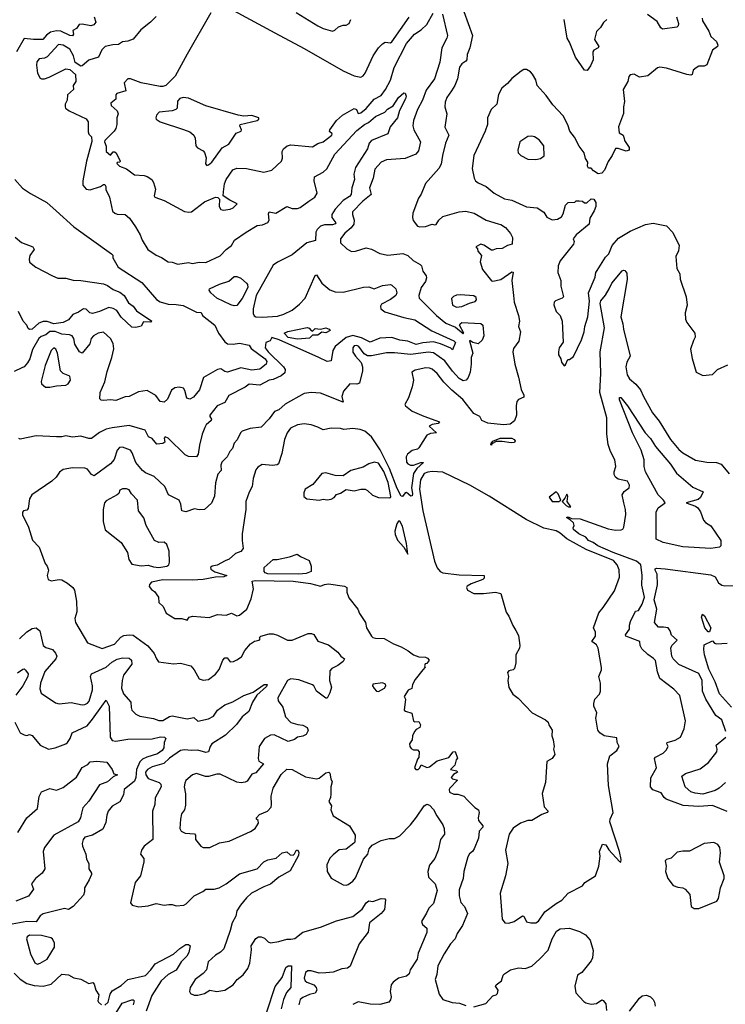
# Model space of a CAD drawing. Extents: x 1268547 to 1425625, y 515768 to 616754.
# Tile 298 of 507: x 1385972 to 1391211, y 551240 to 558553. Entities that reach past the tile are written whole.
import ezdxf

# ---------------------------------------------------------------- set-up
doc = ezdxf.new("R2010")
doc.units = 0

msp = doc.modelspace()

# ---------------------------------------------------------------- linework, layer by layer
at = {"layer": '0CON10XD'}
for points in [[(1387390.5, 558605), (1387216.2, 558296.2), (1387125.8, 558134.2), (1387058.1, 558065), (1387035, 558056.1), (1387014.1, 558055.9), (1386875, 558085.2), (1386795, 558113.6), (1386775.4, 558114.6), (1386746.9, 558085), (1386760, 558025), (1386693.3, 558005), (1386686.2, 557995), (1386685, 557962.5), (1386648, 557932), (1386650, 557915), (1386696.6, 557876.6), (1386704.3, 557855), (1386694.2, 557825), (1386694.4, 557775), (1386685, 557746), (1386672.5, 557725), (1386604.2, 557655), (1386602.5, 557645), (1386614.5, 557614.5), (1386613.3, 557573.3), (1386645, 557548), (1386665, 557570.8), (1386675, 557572.8), (1386688.9, 557565), (1386717.9, 557502.1), (1386715.7, 557494.3), (1386696.4, 557493.6), (1386692, 557485), (1386714.2, 557465), (1386765, 557445.4), (1386825, 557400.6), (1386895, 557396.2), (1386919.2, 557389.2), (1386952.5, 557365), (1386964.4, 557344.4), (1386980, 557295), (1386970, 557245), (1386974.2, 557234.2), (1387045, 557210), (1387195, 557128.8), (1387227.7, 557122.3), (1387247.5, 557125), (1387345, 557200), (1387425.9, 557235.9), (1387443.6, 557233.6), (1387455, 557220), (1387454.2, 557165), (1387464.4, 557144.4), (1387485, 557139.4), (1387534.4, 557145.6), (1387556.2, 557155), (1387586.7, 557185), (1387531.7, 557211.7), (1387484, 557244), (1387484.2, 557274.2), (1387493.8, 557335), (1387505.6, 557365), (1387555, 557438), (1387585, 557451.2), (1387655, 557448), (1387785, 557421.2), (1387845, 557435.8), (1387916.8, 557503.2), (1387924.3, 557525.7), (1387921.4, 557575), (1387930.8, 557595), (1387957.5, 557615), (1387985.9, 557624.1), (1388145, 557608.2), (1388185, 557632.5), (1388225.3, 557644.7), (1388290.8, 557695), (1388293.3, 557705), (1388272, 557722), (1388275.8, 557735), (1388325, 557804.3), (1388368.6, 557845), (1388455, 557892.5), (1388473.8, 557885), (1388485, 557856.2), (1388505, 557862.3), (1388545, 557894.1), (1388605, 557962.2), (1388655, 557990), (1388688, 558035), (1388725.2, 558104.8), (1388752, 558198), (1388845, 558376.4), (1388903.6, 558445), (1388952.4, 558477.6), (1388995, 558517.3), (1389041.5, 558601.5)], [(1389270.8, 558615), (1389334.4, 558435), (1389313.6, 558345), (1389294.6, 558295), (1389291.8, 558255), (1389285, 558244.4), (1389253.9, 558226.1), (1389238.6, 558201.4), (1389222.5, 558115), (1389203.3, 558065), (1389178.6, 558025), (1389143.6, 557976.4), (1389130.8, 557940.8), (1389129.2, 557905), (1389142.5, 557855), (1389129.4, 557755), (1389158.8, 557695), (1389133.8, 557635), (1389110.5, 557545), (1389100.7, 557479.3), (1389083.1, 557446.9), (1388984.4, 557335.6), (1388952.5, 557257.5), (1388932.1, 557227.9), (1388890, 557115), (1388887.5, 557085), (1388892.7, 557062.7), (1388925, 557020), (1388943.9, 557013.9), (1388985, 557018), (1389035, 557033.8), (1389055, 557028.8), (1389065, 557031.2), (1389085.3, 557064.7), (1389115, 557092), (1389235, 557125.4), (1389285, 557130.4), (1389346.1, 557116.1), (1389435, 557063.6), (1389525, 557037.3), (1389545, 557031.5), (1389578.7, 557008.7), (1389617.5, 556965), (1389630.8, 556935), (1389627.5, 556885), (1389595, 556875.8), (1389555, 556854.4), (1389508.8, 556851.2), (1389485, 556840), (1389475, 556840), (1389418.3, 556878.3), (1389395, 556886.7), (1389360, 556865), (1389371.7, 556851.7), (1389373, 556833), (1389401.7, 556801.7), (1389390, 556755), (1389408.3, 556698.3), (1389475, 556612.5), (1389485, 556610), (1389545, 556623.8), (1389625, 556681.2), (1389635, 556677.5), (1389626.4, 556615), (1389637.5, 556505), (1389644.4, 556454.4), (1389676.5, 556355), (1389682, 556315), (1389676.4, 556275), (1389690.8, 556235), (1389677.3, 556165), (1389639.6, 556110.4), (1389633.2, 556086.8), (1389649.1, 555995), (1389675, 555898.8), (1389696.4, 555806.4), (1389715.7, 555765), (1389715, 555750), (1389675, 555732.5), (1389662.3, 555717.7), (1389657.5, 555685), (1389660.3, 555615), (1389646.4, 555573.6), (1389615, 555549.1), (1389563.8, 555543.8), (1389446.9, 555556.9), (1389403.8, 555575), (1389387.5, 555605), (1389345, 555628), (1389262.7, 555732.7), (1389181.9, 555801.9), (1389121.7, 555861.7), (1389070.6, 555925), (1389035, 555956.7), (1389015, 555965.5), (1388986.6, 555966.6), (1388909.1, 555950.9), (1388883.3, 555935), (1388895.8, 555875), (1388885.8, 555825), (1388860, 555745), (1388832.9, 555695), (1388835.8, 555685), (1388886.8, 555645), (1388972.8, 555607.3), (1389090, 555565), (1389080, 555555), (1389034.4, 555545.6), (1389013.3, 555535), (1389066.4, 555483.6), (1389021.7, 555478.3), (1388995, 555467.5), (1388936.4, 555373.6), (1388925, 555363.3), (1388885, 555352.5), (1388852.5, 555325), (1388842.5, 555305), (1388845, 555267.5), (1388855, 555253.3), (1388875, 555243.3), (1388895, 555243.3), (1388950, 555265), (1388970, 555265), (1388920.2, 555219.8), (1388896.9, 555183.1), (1388880.4, 555075), (1388889.1, 555035), (1388885, 555017.5), (1388876.2, 555013.8), (1388845, 555042.5), (1388835, 555040), (1388815, 555012.5), (1388805, 555013.8), (1388775, 555071.5), (1388718.9, 555218.9), (1388648, 555358), (1388585.4, 555455.4), (1388535, 555497.1), (1388500.6, 555509.4), (1388445, 555516.2), (1388378.3, 555508.3), (1388355, 555515.7), (1388285, 555518), (1388225, 555506.2), (1388185, 555527.5), (1388135, 555544.2), (1388085, 555550.6), (1388035, 555543.3), (1387982.1, 555517.9), (1387957.8, 555485), (1387937.5, 555435), (1387918.1, 555331.9), (1387894, 555255), (1387883.2, 555246.8), (1387849.3, 555240.7), (1387771.5, 555248.5), (1387740.7, 555229.3), (1387725, 555208.8), (1387704.7, 555145), (1387697.9, 555085), (1387675.5, 555044.5), (1387651.9, 554975), (1387650.8, 554915), (1387624.4, 554735), (1387622.9, 554685), (1387632.5, 554625), (1387615, 554602.5), (1387575, 554587.5), (1387526.2, 554545), (1387497.3, 554532.7), (1387437.7, 554502.3), (1387400, 554495), (1387387.5, 554485), (1387390.7, 554470.7), (1387422.1, 554452.1), (1387510, 554425), (1387487.5, 554415), (1387425, 554413.3), (1387335, 554395.5), (1387255, 554390.6), (1387035, 554391.6), (1386951.2, 554375), (1386935, 554356.7), (1386933.6, 554343.6), (1386950.7, 554320.7), (1386973.3, 554305), (1387003.3, 554265), (1387003.9, 554223.9), (1387036.7, 554195), (1387060, 554145), (1387125, 554106), (1387176, 554106), (1387215, 554092.5), (1387230, 554115), (1387255, 554123.8), (1387378.3, 554111.7), (1387440, 554135), (1387505, 554130.8), (1387545, 554146), (1387585, 554125.8), (1387605, 554130), (1387658.8, 554175), (1387691.2, 554251.2)], [(1387560.2, 558620.2), (1387865.7, 558455.7), (1388085, 558339.9), (1388372.7, 558172.7), (1388455, 558135.5), (1388505, 558125.8), (1388521.5, 558135), (1388537.1, 558155), (1388595.9, 558285), (1388635, 558343.5), (1388665, 558374.3), (1388685, 558385.7), (1388725, 558381.4), (1388735, 558388.9), (1388865, 558572.2)], [(1388025, 558605.4), (1388185, 558506.5), (1388225, 558487.8), (1388295, 558467.5), (1388312.5, 558475), (1388339.3, 558500.7), (1388375, 558512.5), (1388395, 558512.5), (1388417.5, 558525), (1388430, 558555)], [(1389112.3, 558595), (1389148.8, 558435), (1389144.1, 558415), (1389106.2, 558345), (1389091.3, 558238.7), (1389051.1, 558115), (1388990.1, 558029.9), (1388963.7, 557956.3), (1388925.4, 557885), (1388895.4, 557805), (1388891.2, 557765), (1388897.3, 557735), (1388947.8, 557645), (1388932.2, 557577.8), (1388914.6, 557555.4), (1388835, 557522.1), (1388695, 557512.7), (1388655.8, 557495), (1388608.3, 557441.7), (1388597.5, 557375)], [(1386524, 558575), (1386536.7, 558535), (1386523.3, 558515), (1386501.3, 558508.7), (1386435, 558520), (1386413.5, 558516.5), (1386392.5, 558487.5), (1386366, 558474), (1386370.9, 558445), (1386365, 558433.2), (1386345, 558435.3), (1386278.6, 558468.6), (1386245, 558470.8), (1386200.7, 558459.3), (1386171.5, 558438.5), (1386143.7, 558406.4), (1386075, 558407.1), (1386005, 558414.4), (1385947.8, 558315)], [(1386985, 558577.5), (1386942.1, 558535), (1386871, 558479), (1386815, 558407.8), (1386775, 558392.7), (1386735, 558388.8), (1386705, 558369.8), (1386662.7, 558367.3), (1386606.4, 558353.6), (1386581.6, 558328.4), (1386558, 558275), (1386485, 558252.5), (1386435, 558210), (1386425, 558207.5), (1386384, 558234), (1386372.5, 558285), (1386344.3, 558335), (1386295, 558364.5), (1386260.6, 558369.4), (1386175, 558277.1), (1386155, 558267.1), (1386117.4, 558262.6), (1386099.8, 558240.2), (1386095.6, 558214.4), (1386104.5, 558155), (1386125, 558118.6), (1386135, 558113.1), (1386155.5, 558114.5), (1386191.2, 558125), (1386315, 558187.5), (1386345, 558183.8), (1386386.1, 558146.1), (1386388, 558095), (1386370, 558065), (1386372.5, 558035), (1386325.7, 557995), (1386324.2, 557955), (1386310, 557925), (1386309.2, 557905), (1386312.9, 557895), (1386340, 557875), (1386466.2, 557816.2), (1386480.3, 557795), (1386480.7, 557720.7), (1386485, 557704), (1386505, 557682), (1386507.6, 557647.6), (1386467.7, 557502.3), (1386440.4, 557355), (1386441.8, 557325), (1386465, 557294.4), (1386495, 557290), (1386571.2, 557315), (1386595, 557329.5), (1386605, 557328.2), (1386611.5, 557315), (1386610.6, 557290.6), (1386638.1, 557235), (1386661.2, 557131.2), (1386677.5, 557115), (1386695, 557108.8), (1386755, 557106), (1386788.1, 557078.1), (1386831.1, 557015), (1386865.6, 556955), (1386880.5, 556915), (1386923.1, 556845), (1386984.2, 556805), (1387025, 556787.8), (1387075, 556754.4), (1387105, 556752), (1387145, 556736), (1387225, 556749.2), (1387255, 556742.5), (1387305, 556752), (1387355, 556748.8), (1387461.7, 556798.3), (1387505.8, 556845), (1387545.6, 556875), (1387565.7, 556915), (1387654.7, 556975.3), (1387735, 557024.4), (1387775, 557028.6), (1387815, 557046.9), (1387825.4, 557064.6), (1387818.5, 557111.5), (1387825, 557127.1), (1387874.4, 557115.6), (1387955, 557166.2), (1387995, 557150), (1388035, 557149.5), (1388055, 557157.5), (1388119.4, 557205)], [(1391039.3, 558565), (1391042, 558545), (1391088.4, 558468.4), (1391105, 558429.1), (1391145, 558391.5), (1391156.2, 558365), (1391152.9, 558355), (1391115, 558326.9), (1391075, 558217.5), (1391055, 558208.6), (1391015, 558206.9), (1390994.2, 558195.8), (1390972.7, 558177.3), (1390965, 558146.2), (1390955, 558141.8), (1390926, 558145), (1390775, 558192), (1390725, 558199.5), (1390708.8, 558195), (1390635, 558136.2), (1390575, 558127.1), (1390535, 558147.3), (1390505, 558144.2), (1390495, 558130), (1390487.5, 558095), (1390452.2, 558035), (1390463.8, 557945), (1390455.4, 557905), (1390454.6, 557855.4), (1390417.7, 557757.7), (1390423, 557713), (1390452.5, 557695), (1390459.3, 557670.7), (1390462.5, 557655), (1390497.5, 557605), (1390497, 557583), (1390475, 557577.5), (1390415, 557596.7), (1390395, 557597.5), (1390372, 557545), (1390340.8, 557499.2), (1390313.8, 557435), (1390295, 557412.5), (1390268.3, 557408.3), (1390231.7, 557431.7), (1390215, 557450), (1390195, 557450), (1390187.5, 557465), (1390190, 557495), (1390172.7, 557522.7), (1390163, 557563), (1390125, 557613.8), (1390091.2, 557681.2), (1390055.7, 557725), (1390041.9, 557771.9), (1390008.5, 557838.5), (1389930.6, 557920.6), (1389880.3, 557990.3), (1389815, 558063.3), (1389805.6, 558105.6), (1389779.1, 558149.1), (1389765, 558166.7), (1389735, 558183.3), (1389715, 558182.5), (1389695, 558170), (1389625, 558115.8), (1389595, 558080), (1389550.8, 558045), (1389526.4, 557996.4), (1389514.3, 557925.7), (1389473.8, 557885), (1389445.8, 557824.2), (1389445.8, 557775), (1389428, 557725), (1389343.3, 557545), (1389332.7, 557447.3), (1389345.8, 557375), (1389355.7, 557355.7), (1389375, 557340.8), (1389436.7, 557315), (1389495.7, 557265.7), (1389571.9, 557221.9), (1389625, 557211.4), (1389735, 557163.1), (1389815, 557156.7), (1389862.7, 557122.7), (1389886.1, 557086.1), (1389925, 557065.8), (1389965, 557070.5), (1389995, 557088.1), (1390008.3, 557111.7), (1390025, 557176.7), (1390045, 557196), (1390093, 557197), (1390105, 557207.5), (1390125, 557207.5), (1390150, 557205), (1390165, 557192.5), (1390183, 557193), (1390215, 557222.5), (1390235, 557220), (1390248.8, 557195), (1390250, 557165), (1390237.7, 557132.3), (1390205, 557080), (1390200, 557035), (1390104.2, 556955.8), (1390081.2, 556925), (1390090, 556905), (1390083.8, 556885), (1389985, 556762), (1389970, 556725), (1389968.8, 556675), (1389990, 556615), (1389991.2, 556575), (1390010, 556495), (1390000, 556485), (1389949.2, 556465), (1389941.1, 556455), (1389937.9, 556435), (1389954.3, 556385), (1389986, 556355), (1390000, 556315), (1390007, 556157), (1389976.7, 556115), (1389972.5, 556085), (1389972.5, 556065), (1389990, 556035), (1389995, 556010), (1390015, 555982.5), (1390025, 555990), (1390041.7, 556028.3), (1390055, 556030), (1390085, 556052.5), (1390143.1, 556175), (1390164.3, 556235), (1390168.6, 556275), (1390190.6, 556345), (1390202.5, 556462.5), (1390194.3, 556525), (1390245, 556640), (1390250, 556675), (1390258.6, 556691.4), (1390320.5, 556789.5), (1390345.5, 556815), (1390371.1, 556875), (1390419.1, 556930.9), (1390505, 556982.3), (1390617.6, 557032.4), (1390675, 557042.2), (1390775, 557022.5), (1390821.6, 556971.6), (1390869.2, 556875), (1390863.8, 556836.2), (1390843.6, 556793.6), (1390851.4, 556705), (1390873.8, 556665), (1390875.6, 556625), (1390920, 556495), (1390927.5, 556432.5), (1390913.7, 556375), (1390915, 556328), (1390925.8, 556305), (1390985.2, 556225), (1390987.4, 556195), (1390975, 556169.1), (1390953.3, 556105), (1390965, 556036.7), (1390994, 555935), (1391045, 555911.1), (1391115, 555917.5), (1391153.3, 555955), (1391229.9, 555990.1)], [(1390332.2, 558555), (1390306.8, 558533.2), (1390285.6, 558495), (1390254.4, 558465), (1390240.5, 558405), (1390271.5, 558355), (1390266.9, 558345), (1390235, 558326.9), (1390227.8, 558315), (1390228.9, 558255), (1390209.5, 558210.5), (1390185, 558176.7), (1390165, 558178), (1390097.9, 558275), (1390055.5, 558385), (1390036.8, 558415), (1390015.4, 558555)], [(1390849, 558575), (1390864.8, 558525), (1390861.4, 558508.6), (1390851.2, 558498.8), (1390745, 558482.7), (1390731.4, 558491.4), (1390705, 558539.2), (1390632.4, 558592.4)], [(1388119.4, 557205), (1388164.4, 557235), (1388181.5, 557265), (1388157.8, 557355), (1388160, 557385), (1388225, 557421.8), (1388252.7, 557445), (1388312.7, 557555), (1388475, 557731.1), (1388533.1, 557775), (1388561, 557789), (1388615, 557834.5), (1388684.2, 557865), (1388702.4, 557887.6), (1388746.1, 557913.9), (1388785, 557974.3), (1388825, 558008.8), (1388835, 558006.7), (1388840.8, 557985), (1388837.1, 557965), (1388790.9, 557879.1), (1388777.5, 557825), (1388723.1, 557756.9), (1388705.6, 557705), (1388584.2, 557655), (1388566.7, 557635), (1388554.2, 557594.2), (1388465.8, 557455), (1388453.4, 557406.6), (1388457.4, 557365), (1388439.2, 557305), (1388433.8, 557255), (1388421, 557239), (1388375, 557209.1), (1388313.8, 557145), (1388288.5, 557105), (1388289.3, 557085), (1388318.5, 557045), (1388314, 557036), (1388295, 557030), (1388235, 557029.3), (1388205, 557019.1), (1388181.9, 556995), (1388172, 556975), (1388168, 556912), (1388104, 556896), (1387994.2, 556805.8), (1387885, 556753.1), (1387855, 556729.3), (1387728.8, 556505), (1387704.5, 556404.5), (1387705, 556370), (1387712.6, 556352.6), (1387725.6, 556345.6), (1387775, 556342.8), (1387885, 556350.6), (1387934.2, 556365), (1387995.6, 556395), (1388050.6, 556439.4), (1388091.5, 556485), (1388165, 556653.3), (1388175, 556658), (1388215.4, 556595.4), (1388275, 556547.1), (1388315, 556530.8), (1388375, 556528.1), (1388525, 556566.9), (1388565, 556568), (1388605, 556554.6), (1388665, 556578), (1388725, 556585.5), (1388735, 556581.4), (1388764.3, 556555), (1388771.4, 556525), (1388765.6, 556505), (1388725.6, 556475), (1388659.1, 556440.9), (1388651.5, 556425), (1388654.3, 556405), (1388683.1, 556383.1), (1388825, 556340.8), (1388905, 556323.6), (1389032.3, 556242.3), (1389195, 556167.5), (1389207.5, 556155), (1389185, 556101.2), (1389172.6, 556112.6), (1389096.4, 556146.4), (1389045, 556159.8), (1388965, 556152.8), (1388915, 556141.2), (1388855, 556165.6), (1388795, 556173.9), (1388735, 556192.2), (1388645, 556187.3), (1388575, 556157.5), (1388511.1, 556191.1), (1388445, 556206.9), (1388396.3, 556193.7), (1388314.6, 556125), (1388296.2, 556095), (1388285, 556019.4), (1388255, 556015.4), (1388193, 556043), (1387897.8, 556175), (1387845, 556191.4), (1387831.7, 556168.3), (1387798.8, 556155), (1387793.8, 556115), (1387816.9, 556085), (1387930.8, 555975), (1387943.3, 555955), (1387940.3, 555929.7), (1387913.2, 555906.8), (1387855, 555880.9), (1387825, 555875.4), (1387755, 555838.2), (1387675, 555846.2), (1387645, 555822.7), (1387525, 555760.6), (1387495, 555709.2), (1387438.8, 555685), (1387383.8, 555615), (1387383.3, 555605), (1387395.8, 555585), (1387392.5, 555575), (1387357.3, 555542.7), (1387346.5, 555525), (1387326, 555475), (1387307.1, 555392.9), (1387296.2, 555325), (1387285, 555305.8), (1387225, 555307.5), (1387201.1, 555321.1), (1387075, 555446), (1387052.5, 555455), (1387043.8, 555445), (1387050, 555415), (1387035, 555404.2), (1386991.2, 555401.2), (1386955, 555443.3), (1386927.5, 555455), (1386903.8, 555505), (1386785, 555540), (1386657.4, 555522.6), (1386615, 555511.1), (1386563.3, 555486.7), (1386505, 555442.2), (1386485, 555442.5), (1386425, 555460.8), (1386365, 555452.5), (1386315, 555461.9), (1386285, 555454.5), (1386245, 555454.2), (1386095, 555462.5), (1385975, 555436.7), (1385965, 555442.5)], [(1387361.2, 557471.2), (1387375, 557474), (1387397.5, 557495), (1387475, 557602), (1387525, 557628.1), (1387580.2, 557709.8), (1387616, 557725), (1387620, 557735), (1387606.2, 557765), (1387610, 557775), (1387735, 557804.4), (1387748, 557815), (1387748, 557825), (1387695, 557842.2), (1387635, 557835.8), (1387593.1, 557843.1), (1387353.4, 557913.4), (1387225, 557970), (1387185, 557974.6), (1387162.1, 557967.9), (1387143.3, 557946.7), (1387140, 557895), (1387132.5, 557885), (1387104.4, 557875.6), (1387006.7, 557865), (1386988, 557845), (1386983.8, 557825), (1386986.2, 557815), (1387016, 557795), (1387188.1, 557738.1), (1387235, 557720.9), (1387264.7, 557694.7), (1387273.9, 557673.9), (1387280.8, 557615), (1387291.7, 557601.7), (1387335, 557578.8), (1387345, 557566.7), (1387357, 557527), (1387351.5, 557481.5), (1387361.2, 557471.2)], [(1389805, 557514.4), (1389837.9, 557522.1), (1389867, 557543), (1389863.5, 557615), (1389829.8, 557659.8), (1389795, 557684.2), (1389775, 557689.2), (1389745, 557686), (1389686.2, 557645), (1389670, 557585), (1389673.3, 557565), (1389693.3, 557545), (1389745, 557517.5), (1389805, 557514.4)], [(1385935, 557367.3), (1385992.2, 557302.2), (1386051.2, 557261.2), (1386173.8, 557195), (1386242.9, 557132.9), (1386374.2, 557015), (1386653.8, 556815), (1386663.3, 556805), (1386662.5, 556785), (1386703.3, 556715), (1386879.9, 556599.9), (1386988.1, 556475), (1387015, 556456.5), (1387075, 556439.5), (1387135, 556438.8), (1387185, 556429.8), (1387285, 556380.4), (1387319.4, 556379.4), (1387329.5, 556355), (1387420, 556285), (1387448.2, 556225), (1387495, 556160.8), (1387515.9, 556145.9), (1387558.1, 556141.9), (1387605, 556150.5), (1387675, 556136.5), (1387691.8, 556111.8), (1387793.4, 556035), (1387806.4, 556015), (1387802.4, 555995), (1387755, 555958.4), (1387695, 555949.7), (1387613, 555967), (1387515, 555935.3), (1387495, 555939.6), (1387465, 555959.1), (1387440, 555955), (1387335.5, 555895), (1387305.8, 555804.2), (1387261.3, 555748.7), (1387235.4, 555735.4), (1387212.8, 555742.8), (1387198.1, 555798.1), (1387187.5, 555815), (1387155, 555822.7), (1387125, 555818.9), (1387098.2, 555801.8), (1387068.5, 555735), (1387045, 555712.1), (1387016.2, 555716.2), (1386982.5, 555762.5), (1386917.7, 555797.7), (1386855, 555790), (1386785, 555755.5), (1386755, 555751.5), (1386685, 555725.7), (1386645, 555730), (1386593.4, 555723.4), (1386576.7, 555726.7), (1386566.7, 555736.7), (1386570, 555785), (1386605, 555862.5), (1386620.8, 555939.2), (1386657, 556045), (1386670.7, 556109.3), (1386666.9, 556146.9), (1386646, 556186), (1386595, 556231.2), (1386555, 556224), (1386518.8, 556205), (1386502, 556185), (1386492, 556145), (1386435, 556075.7), (1386415, 556086.7), (1386381.8, 556141.8), (1386373.3, 556185), (1386361.5, 556205), (1386342.3, 556212.3), (1386285, 556217), (1386235, 556237.2), (1386195, 556236.9), (1386165, 556212.7), (1386130.8, 556199.2), (1386115, 556185.5), (1386066.8, 556103.2), (1386046.1, 556033.9), (1386030, 556005), (1386005.8, 555974.2), (1385987, 555967), (1385931.2, 555938.8)], [(1388597.5, 557375), (1388570, 557305), (1388581.9, 557255), (1388520.4, 557205), (1388443.5, 557125), (1388442.1, 557105), (1388456.4, 557065), (1388451.8, 557035), (1388433.6, 557006.4), (1388385, 556967.5), (1388352.9, 556925), (1388355, 556896.7), (1388400.9, 556850.9), (1388435, 556832.5), (1388465, 556832.9), (1388545, 556858.6), (1388585, 556848.1), (1388645, 556816.7), (1388705, 556804.5), (1388816.2, 556816.2), (1388855, 556800.6), (1388893.8, 556765), (1388945, 556735.6), (1388955.4, 556725), (1388966.1, 556685), (1388990.7, 556650.7), (1388993.3, 556635), (1388985, 556607.9), (1388952.5, 556565), (1388935.4, 556505), (1388938.2, 556485), (1389067.1, 556355), (1389135, 556298.8), (1389208.3, 556268.3), (1389265, 556222.2), (1389270, 556225), (1389238.2, 556285), (1389241.5, 556295), (1389255, 556303.6), (1389395, 556297.5), (1389410.4, 556285), (1389417.2, 556205), (1389406.2, 556173.8), (1389375, 556144.6), (1389335.7, 556155.7), (1389315, 556171.2), (1389312.5, 556167.5), (1389337.2, 556075), (1389323.1, 556045), (1389325.4, 555994.6), (1389316.4, 555935), (1389302.7, 555895), (1389287.8, 555875), (1389265, 555871.6), (1389235, 555888.1), (1389185, 555943.5), (1389129.9, 556019.9), (1389045, 556077.5), (1389005, 556083.1), (1388875.6, 556065.6), (1388755, 556078.4), (1388695, 556079.7), (1388585, 556056), (1388555, 556055.4), (1388530.3, 556070.3), (1388490, 556125), (1388475, 556132.5), (1388455, 556131.4), (1388444.6, 556115), (1388445.8, 556084.2), (1388465, 556052.9), (1388507.7, 556007.7), (1388516.9, 555975), (1388516.5, 555945), (1388495, 555854.2), (1388475, 555846.4), (1388422.3, 555847.7), (1388376.4, 555793.6), (1388363.8, 555755), (1388375, 555712.5), (1388205, 555780.3), (1388135, 555783.8), (1388085, 555776.4), (1387942.1, 555697.9), (1387895, 555655.6), (1387865, 555642.9), (1387825, 555588), (1387765, 555526.7), (1387684.4, 555515.6), (1387625, 555495.6), (1387611.4, 555485), (1387586.5, 555433.5), (1387565, 555406.7), (1387552.6, 555367.4), (1387532.5, 555345), (1387513.4, 555306.6), (1387473.2, 555266.8), (1387465.8, 555245), (1387467.5, 555205), (1387442.1, 555177.9), (1387425, 555112.5), (1387418.9, 555015), (1387395, 554962), (1387344.2, 554915.8), (1387305, 554911.9), (1387270.5, 554919.5), (1387205, 554897.1), (1387176.7, 554905), (1387169.5, 554955), (1387155, 554984.2), (1387078, 555025), (1387050, 555085), (1386970.3, 555160.3), (1386905, 555187.5), (1386885, 555203.6), (1386834.4, 555264.4), (1386808.2, 555335), (1386794.5, 555354.5), (1386735, 555378.8), (1386713.6, 555375), (1386696.4, 555355), (1386672.7, 555287.3), (1386645, 555254.3), (1386525, 555164), (1386505.6, 555175.6), (1386475, 555214.2), (1386455, 555222.2), (1386363.6, 555223.6), (1386295, 555212.9), (1386267.8, 555192.2), (1386242.1, 555155), (1386210, 555125), (1386062.9, 555025), (1386044.4, 554995), (1386035, 554922.5), (1386025, 554910), (1386000, 554905), (1385992.5, 554895), (1385992.5, 554875), (1386037.5, 554785), (1386066.4, 554686.4), (1386117.5, 554635), (1386160, 554515), (1386176.7, 554495), (1386186.7, 554465), (1386176.2, 554425), (1386184.2, 554394.2), (1386205, 554384), (1386265, 554396.2), (1386285, 554393.3), (1386327.9, 554367.9), (1386366.7, 554335), (1386378.8, 554315), (1386392.9, 554232.9), (1386395.3, 554155), (1386381.8, 554105), (1386385.4, 554075), (1386475, 553924), (1386585, 553883.5), (1386675, 553915.4), (1386723.7, 553966.4), (1386745, 553978.9), (1386785, 553984.4), (1386815, 553981.1), (1386922.9, 553902.9), (1386970, 553845), (1386987.1, 553805), (1387003.4, 553783.4), (1387115, 553767.5), (1387165, 553773.3), (1387242.5, 553755), (1387266.7, 553725), (1387305, 553657.5), (1387335, 553646.2), (1387375, 553651.2), (1387425, 553691.1), (1387452.3, 553727.7), (1387480, 553795), (1387495, 553813.8), (1387512.3, 553812.3), (1387535, 553783.8), (1387560, 553785), (1387585, 553797.5), (1387619.1, 553820.9), (1387643.4, 553866.6), (1387685, 553917.5), (1387715, 553935.8), (1387750, 553945), (1387757.5, 553955), (1387752.5, 553965), (1387762.5, 553975), (1387825, 553992.5), (1387855, 553990.8), (1387885, 553980.8), (1387960, 553945), (1387995, 553944), (1388113.3, 553995), (1388137.5, 553995), (1388155.4, 553985.4), (1388185, 553936.7), (1388265, 553910.8), (1388334.2, 553855), (1388355.6, 553825.6), (1388383.8, 553805), (1388373.3, 553785), (1388333.7, 553756.3), (1388290, 553735), (1388273.8, 553716.2), (1388271.9, 553645), (1388286.7, 553595), (1388275, 553553.3), (1388255, 553513.8), (1388245, 553514), (1388176.9, 553565), (1388156.9, 553605), (1388145, 553612.2), (1388045, 553648.8), (1387985, 553656.2), (1387959.6, 553645), (1387887.5, 553515), (1387891.9, 553495), (1387925.8, 553445.8), (1387944.7, 553374.7), (1387985, 553332.5), (1388037, 553317), (1388075, 553312.9), (1388105.8, 553295.8), (1388113.6, 553273.6), (1388098.8, 553245), (1388075, 553231.4), (1388035, 553223.3), (1388013, 553207), (1387965, 553192.9), (1387860.7, 553240.7), (1387835, 553240), (1387788.8, 553215), (1387749.2, 553155), (1387742.5, 553065), (1387748.8, 553045), (1387783.3, 553025), (1387725, 552958.8), (1387695, 552950), (1387661.7, 552898.3), (1387645, 552888.8), (1387616.1, 552883.9), (1387585, 552890.8), (1387459.5, 552949.5), (1387435, 552948.6), (1387375, 552930.8), (1387351.8, 552931.8), (1387285, 552953.3), (1387255.7, 552944.3), (1387205, 552901.2), (1387197.4, 552882.6), (1387193.4, 552855), (1387202.7, 552802.7), (1387202.2, 552717.8), (1387195.5, 552684.5), (1387172.5, 552655), (1387165.6, 552615), (1387160, 552545), (1387172, 552525), (1387201.3, 552511.3), (1387270, 552505), (1387276.1, 552496.1), (1387276.7, 552465), (1387317.5, 552415), (1387335, 552404.4), (1387385, 552405.6), (1387455, 552440), (1387527.6, 552452.4), (1387685, 552523.5), (1387720, 552545), (1387746.2, 552585), (1387743.8, 552603.8), (1387730, 552615), (1387730, 552625), (1387751.4, 552648.6), (1387811.2, 552675), (1387838, 552705), (1387842.5, 552725), (1387838.8, 552785), (1387854.2, 552845), (1387914.5, 552945.5), (1387955, 552987.5), (1387995, 552983.3), (1388095, 552930), (1388175, 552913.8), (1388195, 552918.8), (1388245, 552960), (1388267.5, 552965), (1388275.8, 552955.8), (1388281.2, 552915), (1388292, 552892), (1388283.3, 552855), (1388281.1, 552801.1), (1388278.8, 552775), (1388266.7, 552745), (1388286.7, 552715), (1388282.5, 552685), (1388300.3, 552640.3), (1388420, 552565), (1388463.3, 552495), (1388460, 552445), (1388453, 552437), (1388395, 552391.2), (1388345, 552386.2), (1388299.5, 552350.5), (1388274.3, 552325.7), (1388252, 552275), (1388254.2, 552225), (1388285, 552176.2), (1388375, 552128.1), (1388395, 552124.2), (1388410.9, 552129.1), (1388445.5, 552154.5), (1388465, 552178.8), (1388525, 552317.5), (1388556.7, 552355), (1388566.2, 552395), (1388589.1, 552420.9), (1388655, 552457.1), (1388715, 552471.4), (1388755, 552471.2), (1388795, 552490), (1388875, 552573.8), (1388919.5, 552630.5), (1388975, 552713.1), (1388995, 552725.7), (1389015, 552720), (1389045, 552687.1), (1389069.1, 552639.1), (1389115, 552573.1), (1389124.2, 552545.8), (1389126.3, 552503.7), (1389097.5, 552465), (1389078.9, 552385), (1389055, 552324), (1389015, 552274.2), (1389001.8, 552225), (1389007.8, 552185), (1389056.5, 552135), (1389072.5, 552085), (1389045, 551987.5), (1389010, 551955), (1388993.6, 551916.4), (1388954.5, 551855.5), (1388963.1, 551833.1), (1388995.8, 551805), (1388995, 551772.5), (1388931.2, 551618.8), (1388923.3, 551575), (1388871.1, 551495), (1388863.5, 551465), (1388845, 551448.9), (1388785, 551432.7), (1388745, 551404), (1388730, 551385), (1388722.9, 551335), (1388730.8, 551295), (1388725, 551272.5), (1388712.5, 551255), (1388645, 551238), (1388575, 551240.8), (1388485, 551257.1), (1388445, 551239.4)], [(1385938.2, 556938.2), (1385985, 556898.2), (1386068.6, 556865), (1386080.5, 556845), (1386048.3, 556801.7), (1386041.4, 556775), (1386045, 556751.2), (1386092, 556715), (1386215, 556650), (1386255, 556634.4), (1386315, 556633.3), (1386368.5, 556618.5), (1386425.3, 556615.3), (1386595, 556590), (1386625, 556579.2), (1386665, 556548.5), (1386695, 556535.5)], [(1391225, 552671.9), (1391115, 552716), (1391015, 552708.1), (1390897.6, 552717.6), (1390772.8, 552762.8), (1390756.5, 552776.5), (1390735, 552811.4), (1390672.7, 552832.7), (1390655.5, 552855.5), (1390658.3, 552921.7), (1390700.6, 552995), (1390686, 553065), (1390693.8, 553075), (1390749.2, 553105), (1390771.7, 553128.3), (1390785.8, 553155), (1390776, 553175), (1390780.8, 553185), (1390837.8, 553202.2), (1390877.8, 553225), (1390905, 553286.7), (1390915.4, 553344.6), (1390873.8, 553533.8), (1390829.5, 553579.5), (1390725, 553660.6), (1390708.5, 553708.5), (1390693.5, 553793.5), (1390679.3, 553809.3), (1390635, 553837.3), (1390591.2, 553881.2), (1390579, 553905), (1390575.4, 553935), (1390472, 553975), (1390470, 553985), (1390499.4, 554025), (1390499.6, 554055), (1390507.6, 554082.4), (1390545, 554158.8), (1390567.5, 554165), (1390595, 554210.8), (1390610.6, 554265), (1390591.9, 554351.9), (1390593.7, 554426.3), (1390584.4, 554505), (1390551.4, 554531.4), (1390377.5, 554595), (1390264, 554645), (1390230.8, 554670.8), (1390195, 554683.8), (1390175, 554710), (1390124.2, 554734.2), (1390085, 554767.5), (1390080.7, 554779.3), (1390090, 554795), (1390083.3, 554815), (1390059.3, 554839.3), (1390032.5, 554855), (1390045, 554860), (1390069.3, 554849.3), (1390134.2, 554845.8), (1390342.5, 554772.5), (1390395, 554761.1), (1390436.8, 554763.2), (1390450, 554770), (1390457.3, 554782.7), (1390471.7, 554878.3), (1390470.8, 554915), (1390457.5, 554965), (1390446.2, 555025), (1390461.3, 555048.7), (1390496.2, 555075), (1390500, 555095), (1390485, 555125.8), (1390415, 555141.4), (1390396, 555155), (1390385.8, 555175), (1390385.8, 555195), (1390399.2, 555235), (1390391.4, 555285), (1390358.1, 555345), (1390342.1, 555397.9), (1390331.5, 555475), (1390331.1, 555595), (1390280, 555785), (1390286.9, 555925), (1390281.3, 556085), (1390314.2, 556265), (1390282.1, 556445), (1390286.7, 556465), (1390322.9, 556507.1), (1390349.7, 556555), (1390369.6, 556595), (1390445, 556688), (1390455, 556693.8), (1390465, 556691.2), (1390479.4, 556669.4), (1390483.4, 556623.4), (1390434.6, 556345), (1390451.2, 556295), (1390454.6, 556255), (1390504.1, 556055), (1390481.3, 556008.7), (1390472.8, 555975), (1390482.3, 555915), (1390499.4, 555885), (1390547.1, 555845), (1390582.7, 555805), (1390603.3, 555755), (1390671.9, 555631.9), (1390720.9, 555570.9), (1390805.3, 555435), (1390865, 555361.6), (1390895, 555336.7), (1390990.6, 555280.6), (1391075, 555265.7), (1391145, 555264.2), (1391181.3, 555251.3), (1391239.2, 555179.2)], [(1387565, 556427.3), (1387539.5, 556435), (1387435, 556484.2), (1387390, 556525), (1387379.6, 556545), (1387381.8, 556555), (1387455, 556589.1), (1387525, 556611.6), (1387565, 556645.3), (1387585, 556645.3), (1387615, 556634), (1387657.2, 556595), (1387663.9, 556585), (1387664.8, 556565), (1387625, 556482.5), (1387585, 556429.6), (1387565, 556427.3)], [(1386695, 556535.5), (1386715, 556530.5), (1386748.9, 556505), (1386778.9, 556448.9), (1386815, 556425.7), (1386839.8, 556389.8), (1386952.5, 556315), (1386945, 556307.5), (1386892.3, 556307.7), (1386873, 556277), (1386835, 556266.2), (1386805, 556268.8), (1386725, 556343.8), (1386692.4, 556392.4), (1386665, 556408.8), (1386635, 556415.3), (1386565, 556385.2), (1386511.9, 556371.9), (1386492.9, 556375), (1386465, 556402.5), (1386445, 556405.7), (1386408.3, 556381.7), (1386365.6, 556364.4), (1386333.1, 556325), (1386295, 556304.1), (1386225, 556293.6), (1386175, 556310.6), (1386145, 556312.1), (1386115, 556300.2), (1386065, 556254.8), (1386045, 556252.3), (1386035, 556258.5), (1386025.2, 556285.2), (1385997.5, 556315), (1385963.2, 556385)], [(1389215, 556416.7), (1389255, 556422.1), (1389311.7, 556448.3), (1389355, 556458.8), (1389363, 556473), (1389360.7, 556490.7), (1389345, 556501.2), (1389245, 556508.9), (1389215, 556506.9), (1389192.2, 556497.8), (1389178, 556482), (1389185, 556433.8), (1389215, 556416.7)], [(1388035, 556181.2), (1387965, 556193.3), (1387935.8, 556225), (1387962.1, 556237.9), (1388106.1, 556266.1), (1388121.7, 556261.7), (1388135, 556243.8), (1388145, 556240), (1388165, 556260), (1388205, 556254), (1388244.7, 556265.3), (1388270, 556255), (1388277.5, 556245), (1388245, 556227.5), (1388215, 556231.4), (1388185, 556210.8), (1388145, 556208.8), (1388125, 556188.8), (1388095, 556184.7), (1388035, 556181.2)], [(1386195, 555822.5), (1386245, 555834.3), (1386315, 555838), (1386332.7, 555847.3), (1386349.2, 555875), (1386343.8, 555905), (1386295, 555924.5), (1386273.9, 555945), (1386252.6, 556075), (1386240.3, 556105), (1386225, 556116), (1386205, 556095.7), (1386160.8, 555985), (1386132, 555865), (1386135, 555847.5), (1386162.7, 555822.7), (1386195, 555822.5)], [(1391105, 554624.8), (1390897, 554637), (1390749.5, 554669.5), (1390696.9, 554695), (1390697.2, 554895), (1390712, 554928), (1390764.4, 554965), (1390753.1, 554985), (1390711.6, 555025), (1390618.9, 555195), (1390608.9, 555235), (1390608.2, 555285), (1390586.3, 555356.4), (1390521.1, 555485), (1390425, 555730), (1390425, 555746.2), (1390435, 555746.9), (1390484.4, 555685), (1390615, 555484.4), (1390655, 555441.9), (1390693.7, 555383.7), (1390805, 555252.2), (1390848.1, 555185), (1390971.3, 555081.3), (1391047.5, 555045), (1391026.7, 555005), (1391009.7, 554990.3), (1390920, 554965), (1390990.5, 554940.5), (1391008.1, 554928.1), (1391026.7, 554896.7), (1391050, 554835), (1391065, 554818.6), (1391105, 554794.3), (1391178.8, 554685), (1391179.2, 554645), (1391169.2, 554635), (1391105, 554624.8)], [(1389475, 555393.3), (1389470, 555395), (1389473.3, 555405), (1389485, 555422.5), (1389540, 555445), (1389625, 555444.4), (1389644.2, 555435), (1389650.6, 555425), (1389646.9, 555413.1), (1389620.7, 555409.3), (1389555, 555420), (1389510.7, 555419.3), (1389478.3, 555401.7), (1389475, 555393.3)], [(1388195, 554984.2), (1388225, 554992), (1388255, 554988), (1388285, 554992), (1388306.7, 555005), (1388325, 555027.5), (1388353.6, 555036.4), (1388396.4, 555063.6), (1388455, 555053.8), (1388504.3, 555065.7), (1388536.1, 555066.1), (1388555, 555056.2), (1388591.2, 555021.2), (1388635, 555004), (1388715, 555001.2), (1388726.2, 555003.8), (1388728.8, 555011.2), (1388707.8, 555115), (1388675, 555198.2), (1388635, 555258.6), (1388605, 555267.1), (1388565, 555254.3), (1388521.4, 555228.6), (1388430, 555205), (1388375, 555165.8), (1388315, 555167.5), (1388245, 555188), (1388215, 555183.3), (1388149.7, 555100.3), (1388091.2, 555065), (1388082.3, 555037.7), (1388082.3, 555012.3), (1388104.4, 554994.4), (1388195, 554984.2)], [(1389605, 551841.9), (1389643.3, 551855), (1389705.9, 551895.9), (1389715, 551893.3), (1389735, 551853.1), (1389767.5, 551845), (1389805, 551844.7), (1389825, 551857.8), (1389872.2, 551927.8), (1389955, 551989.4), (1389996.9, 552013.1), (1390045, 552066.2), (1390150.7, 552119.3), (1390167.5, 552145), (1390247.5, 552195), (1390272.7, 552265), (1390281.1, 552341.1), (1390278.1, 552375), (1390300, 552430), (1390325, 552423.8), (1390346.6, 552386.6), (1390425, 552300), (1390436.2, 552295), (1390438.9, 552315), (1390426.4, 552375), (1390354.8, 552595), (1390356.2, 552615), (1390378.1, 552665), (1390344.1, 552864.1), (1390336.4, 553026.4), (1390352.9, 553085), (1390406, 553125), (1390423.8, 553155), (1390408, 553185), (1390405, 553220), (1390312.5, 553235), (1390280, 553255), (1390264.2, 553275), (1390250.5, 553365), (1390256.2, 553405), (1390235, 553453.3), (1390234.1, 553475), (1390242.7, 553507.3), (1390276.4, 553543.6), (1390284.5, 553565), (1390285.6, 553625), (1390271.4, 553675), (1390291.2, 553725), (1390291.7, 553741.7), (1390266.9, 553885), (1390255, 553910), (1390220, 553935), (1390246.9, 553975), (1390247.5, 554005), (1390233.5, 554035), (1390272.3, 554147.7), (1390305, 554186.7), (1390388.1, 554311.9), (1390426.6, 554413.4), (1390422.2, 554467.8), (1390409.3, 554505), (1390380.9, 554535), (1390178.7, 554618.7), (1390035, 554696.4), (1389985, 554740), (1389955, 554756.7), (1389865, 554777), (1389731.8, 554841.8), (1389459, 555015), (1389315, 555095.6), (1389115, 555192.4), (1389035, 555196.9), (1389003.1, 555193.1), (1388975, 555183.5), (1388948.3, 555135), (1388941.2, 555065), (1388965.4, 554905), (1389052.3, 554532.3), (1389072.8, 554482.8), (1389094.5, 554454.5), (1389115, 554445.3), (1389235, 554430.6), (1389420, 554425), (1389420, 554405), (1389410, 554395), (1389325, 554363.8), (1389295, 554346.7), (1389290, 554335), (1389297.5, 554315), (1389345, 554290), (1389415, 554290), (1389505, 554301.2), (1389545, 554290), (1389585, 554152.5), (1389603.9, 554123.9), (1389633, 554053), (1389657.1, 554017.1), (1389675, 553980), (1389686.7, 553905), (1389682.5, 553885), (1389656.7, 553835), (1389656.7, 553775), (1389646.2, 553735), (1389635, 553724), (1389603.6, 553716.4), (1389594, 553705), (1389602.5, 553675), (1389595.8, 553645), (1389602.7, 553592.7), (1389634.1, 553544.1), (1389673.9, 553513.9), (1389776.7, 553405), (1389875, 553353.3), (1389896.7, 553335), (1389900, 553315), (1389926.2, 553275), (1389924.4, 553235), (1389934.2, 553205), (1389940, 553155), (1389936.2, 553135), (1389946.2, 553095), (1389925, 553066), (1389885, 553042.5), (1389876.5, 552886.5), (1389852.5, 552805), (1389866.7, 552706.7), (1389896.9, 552675), (1389889.4, 552665), (1389849.6, 552650.4), (1389775, 552603.8), (1389745, 552604.9), (1389691.1, 552585), (1389635, 552546.9), (1389607.6, 552502.4), (1389580, 552385), (1389596.7, 552285), (1389580, 552195), (1389540.6, 552065), (1389553.2, 551873.2), (1389573.3, 551845), (1389605, 551841.9)], [(1387005, 554485.3), (1387065, 554494.6), (1387078.1, 554505), (1387084.5, 554525), (1387080.9, 554605), (1387065.4, 554655.4), (1387045, 554671.9), (1387005, 554670.6), (1386973.8, 554685), (1386910, 554795), (1386894.3, 554854.3), (1386854.5, 554904.5), (1386846.9, 554985), (1386801.9, 555031.9), (1386785, 555060), (1386765, 555069.5), (1386735, 555069.5), (1386715, 555058), (1386707.1, 555035), (1386696.9, 555025), (1386615, 554980.5), (1386601.4, 554965), (1386591.9, 554915), (1386591.7, 554825), (1386605.7, 554765), (1386725, 554670), (1386772, 554595), (1386783, 554543), (1386805, 554510), (1386875, 554496.7), (1386925, 554500.4), (1386965, 554488), (1387005, 554485.3)], [(1389975, 554974.4), (1389990, 554985), (1389971.2, 555031.2), (1389956, 555046), (1389902.3, 555007.7), (1389926, 554975), (1389975, 554974.4)], [(1390065, 554934), (1390036.2, 554975), (1390042.5, 555015), (1390035, 555030), (1390020.7, 554999.3), (1390000, 554975), (1390030, 554945), (1390046.7, 554935), (1390065, 554934)], [(1388855, 554582.5), (1388845, 554662.5), (1388815, 554790.8), (1388795, 554828.8), (1388785, 554827.5), (1388772.7, 554807.3), (1388758, 554755), (1388759.5, 554729.5), (1388776.4, 554686.4), (1388824.1, 554634.1), (1388855, 554582.5)], [(1388045, 554434.3), (1387815, 554437.8), (1387794.6, 554444.6), (1387786, 554455), (1387786.2, 554485), (1387855, 554543.3), (1387883, 554543), (1387976.4, 554563.6), (1388033, 554583), (1388057.5, 554565), (1388122.5, 554535), (1388136, 554495), (1388135.6, 554454.4), (1388099.4, 554440.6), (1388045, 554434.3)], [(1391215.6, 553265), (1391185, 553353.8), (1391142, 553385), (1391066.6, 553506.6), (1391042.4, 553565), (1391039.3, 553645), (1391015, 553695.7), (1390865, 553763.1), (1390824, 553805), (1390814.2, 553825), (1390806.9, 553885), (1390815, 553906), (1390854, 553945), (1390812.1, 553982.1), (1390801.4, 554015), (1390786, 554035), (1390751.3, 554041.3), (1390715, 554042.1), (1390685.8, 554075), (1390703.6, 554175), (1390683.3, 554245), (1390708.1, 554355), (1390704.7, 554435), (1390691.1, 554465), (1390691.5, 554475), (1390701, 554479), (1390765, 554475.3), (1391105, 554429), (1391135.6, 554415), (1391160.4, 554370.4), (1391185, 554353.1), (1391207.6, 554347.6), (1391291.2, 554351.2)], [(1387691.2, 554251.2), (1387708.8, 554325), (1387697.5, 554382.5), (1387721.5, 554388.5), (1388002.9, 554382.9), (1388131.2, 554365), (1388205, 554344.7), (1388235, 554358.7), (1388265, 554362), (1388383.8, 554345), (1388400, 554335), (1388400.8, 554300.8), (1388415, 554260), (1388482, 554175), (1388495, 554143.3), (1388538.8, 554075), (1388546.7, 554035), (1388585, 553973.3), (1388595, 553964), (1388615, 553958.8), (1388677.7, 553957.7), (1388746.6, 553916.6), (1388805, 553894.3), (1388857.5, 553865), (1388895.8, 553835.8), (1388935, 553820), (1388985, 553818), (1389000.7, 553810.7), (1389012.5, 553795), (1388995, 553770), (1388981.7, 553768.3), (1388977.5, 553755), (1388982.5, 553745), (1388965.9, 553724.1), (1388907.3, 553652.7), (1388889.2, 553615), (1388882.5, 553585), (1388857, 553573), (1388826.7, 553525), (1388836.7, 553505), (1388826.7, 553425), (1388836.1, 553416.1), (1388883.3, 553403.3), (1388895, 553342.5), (1388905, 553336.7), (1388935, 553340), (1388947.5, 553315), (1388942.5, 553295), (1388915, 553280), (1388903.8, 553265), (1388887.5, 553235), (1388886.2, 553205), (1388866.9, 553175), (1388868.1, 553155), (1388878.9, 553138.9), (1388895, 553131.1), (1388925, 553130), (1388939.2, 553115), (1388936, 553074), (1388925, 553060), (1388903.8, 552995), (1388912.5, 552985), (1388930, 552985), (1388943.8, 552995), (1388952.5, 553017.5), (1388995, 552997.5), (1389015, 553002.9), (1389071.9, 553048.1), (1389158, 553072), (1389191.2, 553115), (1389205, 553118), (1389221.7, 553068.3), (1389212.5, 553055), (1389202.5, 553015), (1389170, 552985), (1389217.5, 552975), (1389222.5, 552965), (1389194.1, 552945.9), (1389176.7, 552925), (1389185, 552913.8), (1389222.5, 552905), (1389166.2, 552845), (1389161.2, 552835), (1389163.3, 552815), (1389195, 552800), (1389225, 552800), (1389270, 552785), (1389297, 552757), (1389350.7, 552700.7), (1389377.5, 552685), (1389383.3, 552665), (1389376.2, 552625), (1389378.8, 552605), (1389411.2, 552565), (1389410, 552555), (1389384.6, 552525.4), (1389378.5, 552475), (1389345.4, 552394.6), (1389332.9, 552375), (1389311.4, 552358.6), (1389298.8, 552335), (1389269.2, 552225), (1389264.5, 552175), (1389235, 552090), (1389236, 552045), (1389246.7, 551996.7), (1389275.7, 551965.7), (1389296, 551915), (1389259.4, 551825), (1389220, 551765), (1389204.3, 551725), (1389171.7, 551688.3), (1389124.5, 551615.5), (1389076, 551525), (1389068.3, 551461.7), (1389056, 551425), (1389087.5, 551315), (1389115, 551276.2), (1389183.2, 551253.2), (1389238.3, 551248.3), (1389285, 551231.2)], [(1391095, 554006.7), (1391085, 554007.1), (1391058.8, 554035), (1391034.2, 554114.2), (1391042.5, 554137.5), (1391055.8, 554125), (1391103.6, 554035), (1391095, 554006.7)], [(1385971.4, 553955), (1386025, 554005.6), (1386065, 554032), (1386095, 554036.2), (1386122.5, 554015), (1386145.6, 553905.6), (1386165, 553890), (1386214.5, 553874.5), (1386237.2, 553847.2), (1386246.7, 553825), (1386239.2, 553805), (1386159.3, 553710.7), (1386125.3, 553624.7), (1386122.2, 553582.2), (1386131.9, 553551.9), (1386238.3, 553478.3), (1386265, 553472.2), (1386355, 553482.7), (1386435, 553464.6), (1386455, 553465.5), (1386475, 553475.6), (1386487.9, 553492.1), (1386512.4, 553575), (1386513.6, 553605), (1386498.5, 553675), (1386505.6, 553695), (1386614.4, 553745), (1386655, 553781.1), (1386695, 553803.3), (1386735, 553814.2), (1386785, 553811.1), (1386802.2, 553795), (1386805.4, 553765), (1386742.9, 553685), (1386731.6, 553645), (1386728.2, 553588.2), (1386741.5, 553545), (1386798.1, 553485), (1386798.5, 553445), (1386805.4, 553425.4), (1386834.7, 553394.7), (1386865, 553378.9), (1386965, 553363.3), (1387005, 553347.5), (1387035, 553348.8), (1387085, 553377.5), (1387105, 553382.5), (1387215, 553360.6), (1387265, 553370), (1387295, 553344), (1387375, 553359.7), (1387409.8, 553380.2), (1387441.5, 553425), (1387495, 553464.3), (1387555, 553486.2), (1387635, 553534), (1387705, 553558), (1387786.2, 553615), (1387810, 553615), (1387805, 553599.4), (1387733.4, 553536.6), (1387701.5, 553485), (1387674.2, 553415), (1387625, 553374.3), (1387580.8, 553319.2), (1387500.4, 553239.6), (1387398.8, 553175), (1387386, 553155), (1387374.3, 553115.7), (1387355, 553110.9), (1387295, 553127.5), (1387244.7, 553125.3), (1387195, 553131.1), (1387165.2, 553124.8), (1387085, 553068.5), (1387041.5, 553028.5), (1386955, 553004.5), (1386920, 552985), (1386905.6, 552965), (1386908.5, 552945), (1386925, 552918), (1387007.6, 552887.6), (1387018.8, 552875), (1387021.2, 552855), (1386977.6, 552772.4), (1386975.7, 552725), (1386957.1, 552675), (1386961.2, 552465), (1386895, 552414.2), (1386875.8, 552385), (1386869.2, 552355), (1386892.5, 552322.5), (1386892.7, 552297.3), (1386869.4, 552195), (1386829.2, 552145), (1386793.6, 551993.6), (1386806.4, 551976.4), (1386856.1, 551963.9), (1386925, 551971.2), (1386985, 551988.8), (1387045, 551976.7), (1387079.3, 551980.7), (1387105, 551980), (1387135, 551970), (1387190, 551975), (1387207.5, 551985), (1387266.7, 552045), (1387332.2, 552077.8), (1387355, 552095.6), (1387415, 552093.8), (1387454, 552106), (1387505, 552134.5), (1387605, 552210), (1387734.6, 552245.4), (1387785, 552298), (1387815, 552313.8), (1387876.7, 552325), (1387920, 552365), (1387955, 552371.2), (1387980.6, 552350.6), (1388001.7, 552348.3), (1388013.2, 552356.8), (1388025, 552382.5), (1388035, 552386), (1388045, 552370), (1388043.1, 552345), (1387979.8, 552230.2), (1387895, 552184.5), (1387835, 552130.9), (1387785, 552113.4), (1387694.3, 552065), (1387655, 552029.4), (1387612.2, 551975), (1387583.1, 551935), (1387577.8, 551895), (1387548.6, 551845), (1387535, 551787.5), (1387487.4, 551652.6), (1387463.7, 551626.3), (1387425, 551604), (1387371.2, 551555), (1387358, 551495), (1387335, 551467.5), (1387276, 551425), (1387238.8, 551365), (1387233.3, 551335), (1387240, 551320), (1387267, 551307), (1387295, 551306.7), (1387345, 551320.5), (1387385, 551344.3), (1387435, 551335.5), (1387495, 551344.3), (1387556, 551384), (1387587.1, 551425), (1387630.6, 551459.4), (1387667.1, 551505), (1387680.5, 551545), (1387693.3, 551645), (1387691.9, 551675), (1387725, 551727.5), (1387745, 551740), (1387765, 551741.4), (1387790.9, 551730.9), (1387816.2, 551705), (1387835, 551695.8), (1387895.6, 551705.6), (1387955, 551724.3), (1387985, 551722.5), (1388015, 551729.2), (1388073.4, 551776.6), (1388205, 551812), (1388325, 551860), (1388445, 551892.9), (1388515, 551945.6), (1388545, 551992.5), (1388565, 552008), (1388595, 552004.2), (1388655, 552025.7), (1388683.8, 552023.8), (1388688.8, 552015), (1388681.9, 551945), (1388656.4, 551915), (1388569.3, 551845), (1388559.1, 551775), (1388491.9, 551688.1), (1388425, 551522.1), (1388405, 551508.2), (1388365, 551502.2), (1388300.5, 551479.5), (1388245, 551474.6)], [(1391256.8, 553446.8), (1391167.1, 553545), (1391136.7, 553635), (1391088.7, 553728.7), (1391056.4, 553835), (1391050.8, 553875), (1391055, 553910.8), (1391115, 553939.2), (1391131.8, 553921.8), (1391145, 553917.3), (1391225, 553921.2)], [(1385955, 553702), (1385995, 553728), (1386005, 553731.2), (1386015, 553722.5), (1386033.8, 553695), (1386031.6, 553675), (1385995.5, 553604.5), (1385943.1, 553535)], [(1388635, 553563.3), (1388681.7, 553588.3), (1388690, 553605), (1388687.7, 553617.7), (1388665, 553627.5), (1388593.3, 553616.7), (1388592.5, 553605), (1388603.3, 553585), (1388622.5, 553565), (1388635, 553563.3)], [(1385936.9, 553335), (1385975, 553256.7), (1386005, 553241.2), (1386025, 553236.7), (1386045, 553243.3), (1386065, 553236), (1386123.3, 553165), (1386185, 553135.6), (1386235, 553145.6), (1386313.3, 553175), (1386326.2, 553185), (1386346.8, 553213.2), (1386362.5, 553255), (1386471.7, 553308.3), (1386513.1, 553356.9), (1386581.2, 553455), (1386615, 553498.8), (1386635.4, 553455), (1386643.1, 553225), (1386659.5, 553199.5), (1386685, 553194.4), (1386775, 553209.6), (1386955, 553212.8), (1387017.2, 553227.2), (1387047.5, 553225), (1387058, 553215), (1387044.4, 553185.6), (1387042.2, 553145), (1387030.8, 553125), (1386995, 553101.2), (1386915, 553076.6), (1386885, 553059.9), (1386865, 553040.2), (1386840, 552985), (1386833.2, 552925), (1386823.4, 552896.6), (1386748.1, 552835), (1386742.9, 552795), (1386715.3, 552744.7), (1386659.1, 552710.9), (1386630, 552675), (1386618.6, 552645), (1386610.7, 552589.3), (1386590, 552540), (1386512.9, 552497.1), (1386455, 552481.8), (1386443.2, 552465), (1386436.5, 552435), (1386437.5, 552415), (1386463.3, 552355), (1386467.9, 552317.9), (1386486, 552285), (1386484.2, 552245), (1386504, 552215), (1386504, 552205), (1386488.6, 552165), (1386454.2, 552105), (1386454.3, 552075), (1386445, 552050), (1386368, 551965), (1386335, 551944.4), (1386305, 551950.4), (1386145, 551912.7), (1386123.5, 551896.5), (1386095, 551851.5), (1386025, 551854.5), (1385915, 551833.8)], [(1391213.3, 552886.7), (1391165, 552844.7), (1391135, 552827.1), (1391045, 552800.2), (1390987.2, 552807.2), (1390955, 552818.6), (1390912.1, 552855), (1390888.2, 552935), (1390915, 552954.7), (1391025, 552988.5), (1391086.5, 553035), (1391147.5, 553115), (1391150.8, 553135), (1391144, 553165), (1391215.6, 553225)], [(1385958.9, 552515), (1386024.8, 552625.2), (1386103.2, 552695), (1386115.5, 552784.5), (1386135, 552818), (1386195, 552843.8), (1386245, 552829.2), (1386295, 552851.1), (1386393.3, 552926.7), (1386435, 552997.5), (1386478.5, 553021.5), (1386495, 553041.2), (1386545, 553045.8), (1386619.1, 553039.1), (1386658.6, 552985), (1386670.7, 552950.7), (1386697.5, 552945), (1386665, 552930), (1386625, 552891), (1386565, 552870), (1386485, 552747.5), (1386441.7, 552698.3), (1386430.8, 552659.2), (1386424.4, 552625), (1386405.6, 552595), (1386225, 552497.1), (1386155, 552404.2), (1386145.6, 552375), (1386157.5, 552245), (1386139.4, 552215), (1386089.4, 552175), (1386058.8, 552135), (1386073.8, 552095), (1386036.3, 552043.7), (1385944.4, 552005)], [(1390980.7, 551950.7), (1391015, 551952), (1391148, 552005), (1391160.8, 552025), (1391175.8, 552105), (1391202.5, 552175), (1391202.5, 552195), (1391167.8, 552295), (1391175.6, 552365), (1391170.6, 552405), (1391155, 552427.5), (1391125, 552441.9), (1391055, 552434.2), (1390945, 552376), (1390897, 552377), (1390855, 552370), (1390809.2, 552325), (1390774.4, 552315.6), (1390764, 552305), (1390773.3, 552265), (1390766.7, 552225), (1390783.9, 552173.9), (1390825, 552123.3), (1390858.8, 552108.8), (1390895, 552106), (1390912.5, 552095), (1390948.8, 552055), (1390957.5, 551965), (1390980.7, 551950.7)], [(1389345, 551220), (1389433.6, 551246.4), (1389485, 551302.5), (1389510.7, 551309.3), (1389520.5, 551319.5), (1389524, 551345), (1389504.2, 551375), (1389509.2, 551385), (1389549.2, 551415), (1389562.9, 551455), (1389572, 551465), (1389617.5, 551495), (1389675, 551510), (1389725, 551506.5), (1389775, 551523.9), (1389835, 551576.5), (1389895, 551643.1), (1389924.7, 551725.3), (1389956.7, 551783.3), (1389985, 551799.6), (1390055, 551804.4), (1390129.7, 551779.7), (1390173.8, 551755), (1390207.5, 551715), (1390229.6, 551639.6), (1390225.5, 551585), (1390215, 551562), (1390146.5, 551475), (1390114.5, 551455), (1390094.5, 551375), (1390102.5, 551325), (1390160.9, 551260.9), (1390175, 551250), (1390215, 551240), (1390255, 551246.2), (1390295, 551272.5), (1390305, 551267.5), (1390324.1, 551244.1), (1390328.1, 551195)], [(1386105, 551537.1), (1386125, 551544.4), (1386175, 551576), (1386230.8, 551665), (1386231.2, 551695), (1386216, 551725), (1386204.1, 551734.1), (1386135, 551750.5), (1386045, 551753.3), (1386028.5, 551741.5), (1386022.7, 551725), (1386052.3, 551615), (1386085, 551548.1), (1386105, 551537.1)], [(1386605, 551234), (1386630, 551255), (1386644.3, 551315), (1386659.7, 551340.3), (1386725, 551380.6), (1386775.3, 551424.7), (1386905, 551454.3), (1386945.9, 551495), (1386978.9, 551541.1), (1387115, 551612.1), (1387161.8, 551655), (1387205, 551683.7), (1387225, 551683.2), (1387236.7, 551675), (1387228, 551625), (1387213.2, 551596.8), (1387171.1, 551555), (1387135, 551493.1), (1387075, 551460.2), (1387023.3, 551415), (1386953.3, 551305), (1386910.9, 551189.1)], [(1387805.8, 551184.2), (1387867.9, 551372.1), (1387922, 551438), (1387947.6, 551512.4), (1387965.4, 551525.4), (1387990, 551525), (1387986, 551365), (1387952.2, 551327.8), (1387931.6, 551275), (1387913.2, 551205)], [(1385931.9, 551471.9), (1385975.3, 551425.3), (1386025, 551395.4), (1386079.4, 551379.4), (1386145.5, 551374.5), (1386205, 551388.2), (1386285, 551463.8), (1386335, 551458.8), (1386375, 551436.7), (1386425, 551426.2), (1386485, 551394), (1386515, 551402.5), (1386525, 551390), (1386536.2, 551345), (1386559.3, 551309.3), (1386553.3, 551265), (1386557.5, 551255), (1386580, 551235)], [(1388245, 551474.6), (1388195, 551472.1), (1388135, 551488.9), (1388112.6, 551487.4), (1388094.4, 551475), (1388083.9, 551435), (1388091.8, 551415), (1388105, 551403.5), (1388156, 551385), (1388174.2, 551365), (1388177.5, 551345), (1388165, 551321.9), (1388125, 551312.6), (1388075, 551291.5), (1388055, 551276.7), (1388044.5, 551235)], [(1390500.4, 551189.6), (1390575, 551286.2), (1390595, 551303.8), (1390625, 551306.7), (1390655, 551296.2), (1390675.7, 551275.7), (1390685.5, 551255.5), (1390690, 551225)], [(1386675, 551157.1), (1386732, 551248), (1386805, 551273.2), (1386815, 551273.3), (1386821.8, 551265), (1386815.2, 551234.8)]]:
    msp.add_lwpolyline(points, dxfattribs=at)

doc.saveas('drawing.dxf')
